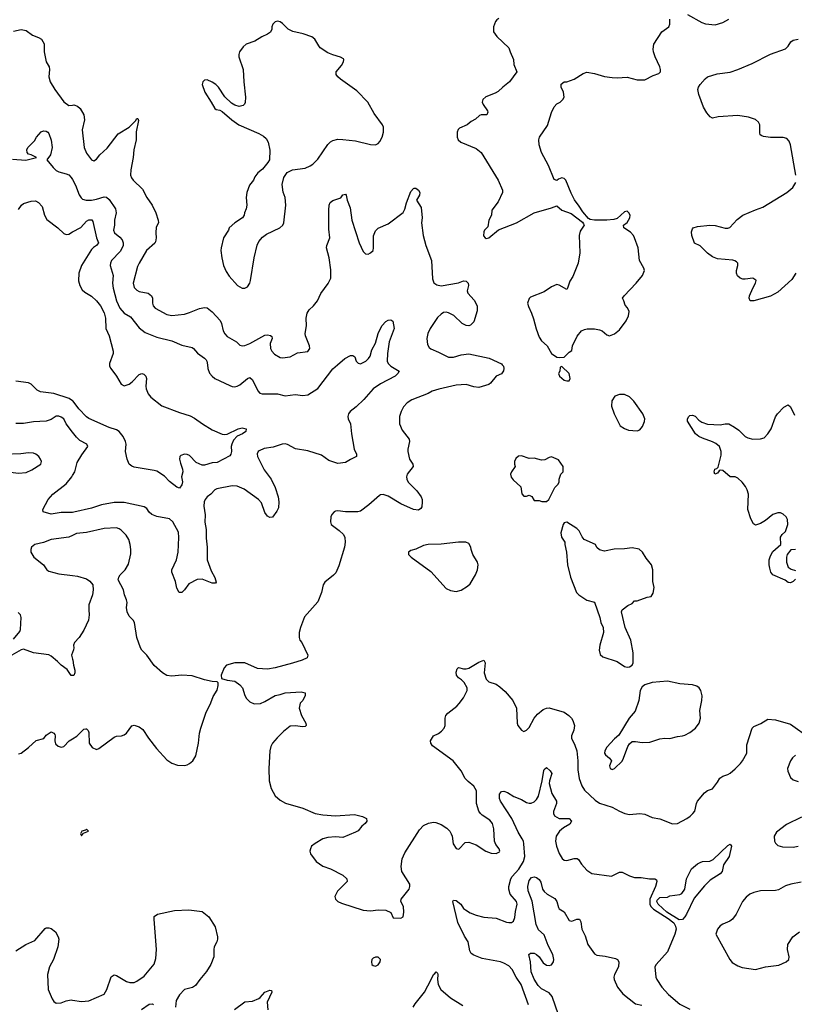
# Model space of a CAD drawing. Header units: inches. Extents: x 2001573 to 2220545, y 644482 to 846830.
# Tile 656 of 656: x 2159579 to 2165740, y 754913 to 762746. Entities that reach past the tile are written whole.
import ezdxf

# ---------------------------------------------------------------- set-up
doc = ezdxf.new("R2010")
doc.units = ezdxf.units.IN
doc.header["$MEASUREMENT"] = 0
for name, color, linetype in [('C1755', 7, 'Continuous'), ('C1756', 7, 'Continuous'), ('C1765', 7, 'Continuous'), ('C1766', 7, 'Continuous')]:
    doc.layers.add(name, color=color, linetype=linetype)

msp = doc.modelspace()

# ---------------------------------------------------------------- linework, layer by layer
at = {"layer": 'C1755', "color": 5}
for points, elevation in [([(2160000, 759712.9), (2159972, 759732), (2159850, 759772.1), (2159744.3, 759784.3), (2159719.2, 759799.2), (2159670, 759847.2), (2159650, 759856.5), (2159550, 759870.8)], 320), ([(2160000, 759463.7), (2159949.6, 759530), (2159930, 759569.4), (2159910, 759582.4), (2159890, 759591.3), (2159870, 759591.8), (2159830, 759565.6), (2159790, 759551.5), (2159690, 759546.6), (2159610, 759533.7), (2159550, 759534.3)], 340), ([(2160000, 758826.6), (2159910, 758825.3), (2159830, 758812.4), (2159766.6, 758830), (2159762.9, 758850), (2159806.3, 758930), (2159843.5, 758970), (2159947.7, 759052.3), (2159995, 759110), (2160000, 759119)], 340), ([(2160000, 758642.8), (2159970, 758628.3), (2159830, 758611.2), (2159770, 758587.8), (2159698.8, 758570), (2159674, 758550), (2159667.3, 758530), (2159668, 758510), (2159692.7, 758470), (2159767.9, 758407.9), (2159795.8, 758370), (2159810, 758358), (2159890, 758337.4), (2160000, 758323)], 360), ([(2159530, 757818.8), (2159580.2, 757879.8), (2159586, 757894), (2159591.8, 757990), (2159586, 758010), (2159568, 758030)], 360), ([(2160000, 757529.3), (2159989.6, 757529.6), (2159956.2, 757576.2), (2159909.2, 757610), (2159880.7, 757640.7), (2159830, 757682.7), (2159810, 757692), (2159689.6, 757709.6), (2159610, 757737.2), (2159590, 757734), (2159518, 757690)], 360), ([(2160000, 757712.7), (2159990.8, 757690), (2160000, 757659.3)], 360), ([(2159570, 756904.9), (2159590, 756910.7), (2159650, 756954.9), (2159710, 757010.4), (2159771.7, 757028.3), (2159790, 757054.8), (2159830, 757081), (2159852, 757070), (2159859.8, 757059.8), (2159862.8, 757050), (2159859.1, 757010), (2159865.1, 756985.1), (2159885.5, 756965.5), (2159910, 756959.1), (2159930, 756964), (2159971.7, 757008.3), (2160000, 757025.9)], 360), ([(2159550, 755338.7), (2159629.4, 755390), (2159699.8, 755420.2), (2159783.2, 755516.8), (2159790, 755521), (2159810, 755521), (2159830, 755516), (2159864.7, 755490), (2159886, 755450), (2159890.6, 755430), (2159882, 755370), (2159848, 755270), (2159817.1, 755210), (2159801.6, 755150), (2159806.7, 755030), (2159836.7, 754956.7), (2159850, 754936), (2159870, 754921), (2159910, 754924.9), (2159950, 754940.7), (2159990, 754947.3), (2160000, 754945.9)], 340)]:
    msp.add_lwpolyline(points, dxfattribs=dict(at, elevation=elevation))
at = {"layer": 'C1755', "color": 5, "elevation": 360}
msp.add_lwpolyline([(2159650, 759299.7), (2159588.2, 759291.8), (2159454.4, 759285.6), (2159410.3, 759269.7), (2159384.9, 759250), (2159376.3, 759230), (2159382, 759210), (2159400.7, 759190), (2159457.7, 759157.7), (2159505.8, 759145.8), (2159570, 759139), (2159630, 759143.6), (2159676.4, 759163.6), (2159747, 759210), (2159753.3, 759230), (2159745.6, 759250), (2159730.8, 759270.8), (2159708.6, 759288.6), (2159690, 759296)], close=True, dxfattribs=at)
at = {"layer": 'C1756', "color": 5}
for points, elevation in [([(2159530, 762654), (2159590, 762667.3), (2159630, 762659.3), (2159681.2, 762621.2), (2159730, 762604.9), (2159754, 762590), (2159773.1, 762553.1), (2159772.9, 762490), (2159790.3, 762410.3), (2159812.7, 762370), (2159815.8, 762350), (2159811.8, 762290), (2159822.6, 762250), (2159858, 762190), (2159930, 762092.4), (2159970, 762062), (2160000, 762066.5)], 360), ([(2159523.1, 761636.9), (2159627.6, 761627.6), (2159714, 761650), (2159671.1, 761671.1), (2159650, 761675.1), (2159639.1, 761690), (2159636.4, 761710), (2159643.9, 761730), (2159697.3, 761782.7), (2159712.6, 761810), (2159750, 761853.7), (2159770, 761862.4), (2159790, 761859.3), (2159802, 761850), (2159810, 761840.7), (2159830, 761786.8), (2159836.5, 761730), (2159825.7, 761670), (2159794.8, 761630), (2159845, 761570), (2159870, 761546), (2159890, 761534.2), (2159950, 761520.2), (2159970, 761510.2), (2159990, 761491.5), (2160000, 761473.2)], 340), ([(2159570, 761236), (2159592.7, 761270), (2159610, 761283), (2159670, 761303.1), (2159704.4, 761304.4), (2159730.3, 761290.3), (2159758.7, 761258.7), (2159775.6, 761190), (2159796.4, 761156.4), (2159882.4, 761090), (2159930, 761046), (2159950, 761037.1), (2159970, 761040.4), (2160000, 761056.8)], 320)]:
    msp.add_lwpolyline(points, dxfattribs=dict(at, elevation=elevation))
at = {"layer": 'C1765', "color": 5}
for points, elevation in [([(2162520.3, 760000), (2162530, 759990.3), (2162597.3, 759950), (2162587.7, 759930), (2162564.9, 759910), (2162450, 759849.7), (2162390.2, 759809.8), (2162315.8, 759724.2), (2162254.8, 759665.2), (2162208.9, 759630), (2162194.3, 759610), (2162189.1, 759590), (2162191.7, 759571.7), (2162210.3, 759530), (2162217, 759450), (2162240.5, 759330), (2162258, 759290), (2162258.8, 759270), (2162210, 759248.2), (2162170, 759224), (2162110, 759215.3), (2162038.8, 759238.8), (2161980.4, 759280.4), (2161870, 759314.8), (2161773.1, 759333.1), (2161710, 759365.1), (2161690, 759370.8), (2161666.8, 759370), (2161593.9, 759346.1), (2161524.4, 759335.6), (2161483.1, 759316.9), (2161475.3, 759310), (2161468.4, 759291.6), (2161470.2, 759270), (2161523.8, 759163.8), (2161579.1, 759090), (2161610, 759024), (2161633.8, 758950), (2161639, 758910), (2161636.5, 758863.5), (2161624.9, 758835.1), (2161590, 758789.5), (2161570, 758785.6), (2161550, 758796), (2161530, 758826), (2161502.9, 758902.9), (2161479.6, 758930), (2161363.6, 759010), (2161310, 759035.6), (2161270, 759037.2), (2161146.5, 759013.5), (2161130, 759004.5), (2161100.4, 758970), (2161070.8, 758949.2), (2161053.8, 758930), (2161046.2, 758910), (2161043.3, 758876.7), (2161054.2, 758805.8), (2161052, 758748), (2161062, 758690), (2161061.4, 758621.4), (2161070.3, 758550.3), (2161071.6, 758450), (2161101, 758361), (2161130.5, 758309.5), (2161142.8, 758270), (2161136.7, 758263.3), (2161110, 758262.9), (2161030, 758295.1), (2160990, 758293), (2160923.4, 758256.6), (2160890, 758209.5), (2160870, 758189.5), (2160847.7, 758187.7), (2160830, 758224), (2160817.6, 758277.6), (2160789.7, 758350), (2160789.7, 758370), (2160826, 758450), (2160839.1, 758510), (2160846.1, 758626.1), (2160841.1, 758670), (2160796.4, 758750), (2160770, 758775.8), (2160670, 758794.3), (2160630, 758809.7), (2160610, 758827.3), (2160590, 758856.2), (2160570, 758869.7), (2160410, 758905.8), (2160330, 758903.8), (2160230, 758885.8), (2160150, 758860.3), (2160010, 758826.8), (2160000, 758826.6)], 340), ([(2160293.4, 760000), (2160293.7, 759990), (2160303.1, 759970), (2160350.4, 759910), (2160385.7, 759845.7), (2160410, 759833.4), (2160450, 759846.7), (2160474.9, 759865.1), (2160530, 759923), (2160550, 759930.6), (2160565.8, 759925.8), (2160582, 759910), (2160588.2, 759890), (2160581.7, 759830), (2160584.6, 759810), (2160600.3, 759770), (2160622.2, 759742.2), (2160710, 759672.6), (2160850, 759620.7), (2160935.2, 759595.2), (2160970, 759576.9), (2161034.4, 759530), (2161110, 759484), (2161190, 759448.8), (2161210, 759444.9), (2161230, 759448.4), (2161316, 759490), (2161350, 759498), (2161381, 759490), (2161377.1, 759470), (2161352.2, 759450), (2161308.2, 759431.8), (2161279.8, 759400.2), (2161266.7, 759370), (2161262.3, 759350), (2161262.6, 759310), (2161258.7, 759290), (2161250, 759275.1), (2161150, 759223.5), (2161110, 759220.8), (2161050, 759203.1), (2161030, 759202.7), (2160983.4, 759223.4), (2160930, 759278.9), (2160910, 759287), (2160890, 759288.7), (2160860.7, 759279.3), (2160852.4, 759270), (2160850.3, 759250), (2160857.1, 759217.1), (2160875.3, 759170), (2160875.8, 759150), (2160867, 759110), (2160873.4, 759070), (2160870, 759045.2), (2160850, 759019.3), (2160830, 759025.6), (2160770, 759072), (2160730, 759113.7), (2160670, 759153.3), (2160650, 759160.4), (2160490, 759186), (2160470, 759194), (2160450, 759209.5), (2160434, 759250), (2160419.7, 759310), (2160425.3, 759370), (2160422, 759390), (2160402.2, 759430), (2160370, 759470.7), (2160350, 759483.4), (2160290, 759502.2), (2160130, 759571.8), (2160110, 759586.8), (2160050, 759649), (2160004.2, 759710), (2160000, 759712.9)], 320), ([(2161072.8, 760000), (2161076.9, 759970), (2161090, 759934), (2161109.1, 759909.1), (2161130, 759892.4), (2161250, 759834.4), (2161270, 759826.4), (2161290, 759826), (2161310, 759830.4), (2161330, 759841.3), (2161390, 759890.4), (2161410, 759900.5), (2161430, 759881.6), (2161474.3, 759794.3), (2161490, 759775.8), (2161509, 759769), (2161630, 759768.9), (2161690, 759754), (2161770, 759764.4), (2161830, 759754.9), (2161870, 759760.3), (2161950, 759812.7), (2162070, 759968), (2162107.2, 760000)], 340), ([(2163417.1, 760000), (2163426, 759990), (2163430.3, 759970), (2163428.1, 759951.9), (2163412.1, 759927.9), (2163370, 759909.4), (2163324.7, 759855.3), (2163310, 759844.5), (2163230, 759820.5), (2163190, 759826.3), (2163130, 759843.5), (2163050, 759837.8), (2162913.4, 759806.6), (2162858.8, 759790), (2162827.5, 759772.5), (2162698.2, 759721.8), (2162661.4, 759698.6), (2162632.9, 759667.1), (2162611.9, 759628.1), (2162599.1, 759590), (2162599, 759530), (2162620.9, 759480.9), (2162678, 759410), (2162679.3, 759390), (2162664.9, 759330), (2162664.9, 759310), (2162678.9, 759250), (2162705.3, 759210), (2162708.5, 759190), (2162660.3, 759130), (2162655.8, 759110), (2162657.6, 759090), (2162670, 759067.7), (2162737.4, 758997.4), (2162772.7, 758950), (2162780.4, 758930), (2162781.3, 758910), (2162777.1, 758870), (2162770, 758857.2), (2162750, 758843.6), (2162710, 758848.4), (2162610, 758893.7), (2162510, 758954), (2162470, 758969.5), (2162450, 758966.6), (2162439.9, 758960.1), (2162354.8, 758885.2), (2162290, 758836.2), (2162268.5, 758831.5), (2162171.7, 758831.7), (2162110, 758838), (2162090, 758836), (2162081, 758830), (2162061, 758810), (2162054.8, 758790), (2162051, 758750), (2162056, 758730), (2162121.4, 758681.4), (2162153.4, 758650), (2162165.8, 758625.8), (2162168.4, 758590), (2162163.7, 758550), (2162117.8, 758402.2), (2162093.8, 758346.2), (2162074.4, 758325.6), (2162004.9, 758270), (2161993, 758250), (2161980.5, 758190), (2161950, 758114), (2161845.1, 757994.9), (2161812.7, 757910), (2161802.4, 757870), (2161801.6, 757830), (2161808.6, 757808.6), (2161824, 757790), (2161871, 757690), (2161864.7, 757670), (2161824.7, 757650), (2161750, 757625.6), (2161610, 757589.2), (2161550, 757579.3), (2161470, 757585.2), (2161370, 757628.7), (2161290, 757629), (2161224.7, 757610), (2161206.8, 757590), (2161181, 757530), (2161184.7, 757504.7), (2161230, 757491), (2161290, 757482.8), (2161330, 757454.8), (2161350.4, 757430.4), (2161370.5, 757370), (2161384.4, 757344.4), (2161410, 757319.1), (2161444.1, 757304.1), (2161493.4, 757306.6), (2161530, 757320.5), (2161610, 757370.5), (2161650, 757377.1), (2161690, 757390.4), (2161817.5, 757397.5), (2161850.5, 757390.5), (2161850.6, 757370), (2161830.6, 757330), (2161810.5, 757309.5), (2161802, 757270), (2161820.5, 757210), (2161855.5, 757150), (2161858.8, 757130), (2161850, 757123.7), (2161830, 757121.6), (2161770, 757129.5), (2161730, 757125.2), (2161676.1, 757083.9), (2161626.1, 757033.9), (2161590.4, 756990), (2161576.7, 756963.3), (2161568.5, 756930), (2161560.3, 756790), (2161563.7, 756690), (2161580.4, 756630), (2161611.7, 756571.7), (2161650, 756538), (2161692.1, 756512.1), (2161830, 756473.4), (2161930, 756431), (2161990, 756419.1), (2162090, 756413.4), (2162242, 756422), (2162305.8, 756405.8), (2162338, 756390), (2162341, 756370), (2162326.8, 756350), (2162301, 756330), (2162270, 756294), (2162250, 756281.2), (2162150, 756239), (2162090, 756245.2), (2162030, 756239.3), (2161990, 756229.3), (2161930, 756193.2), (2161901, 756170), (2161890.8, 756150), (2161886, 756130), (2161891, 756110), (2161936, 756050), (2161990, 756010.8), (2162050.5, 755990.5), (2162150, 755941), (2162181, 755910), (2162184.7, 755890), (2162105.8, 755814.2), (2162084.7, 755770), (2162091.3, 755750), (2162110.6, 755730.6), (2162137.5, 755717.5), (2162310, 755663), (2162370, 755656.3), (2162430, 755664), (2162490, 755661), (2162530, 755642), (2162550, 755602), (2162610, 755598), (2162628, 755610), (2162634, 755646), (2162631.5, 755690), (2162609.2, 755730), (2162614, 755750), (2162675.6, 755830), (2162682.9, 755850), (2162682.9, 755870), (2162618, 755970), (2162612.6, 756010), (2162620.4, 756070), (2162642.2, 756117.8), (2162758, 756302), (2162790, 756335.3), (2162830, 756353.7), (2162870, 756361.3), (2162890, 756359.5), (2162930, 756344.4), (2162975.3, 756315.3), (2162999.1, 756290), (2163010.7, 756270), (2163018.8, 756250), (2163027.3, 756190), (2163050, 756151.3), (2163072.1, 756147.9), (2163120.9, 756199.1), (2163150, 756202), (2163210, 756180.5), (2163287.3, 756130), (2163330, 756115.3), (2163370, 756112.7), (2163395.4, 756124.6), (2163398.4, 756130), (2163391.3, 756150), (2163365.3, 756185.3), (2163354.7, 756210), (2163350.7, 756310), (2163340.3, 756350), (2163318.8, 756378.8), (2163257.6, 756417.6), (2163242.9, 756430), (2163229.6, 756450), (2163213.6, 756510), (2163211.6, 756610), (2163190, 756649), (2163145.4, 756685.4), (2163122.7, 756710), (2163089.3, 756770), (2163027.8, 756850), (2162862, 756970), (2162847.8, 756990), (2162846, 757010), (2162869.4, 757050), (2162910, 757066.4), (2162934.5, 757085.5), (2162954.7, 757110), (2162963.5, 757130), (2162962.4, 757190), (2162969.6, 757210), (2162985.1, 757230), (2163055.7, 757284.3), (2163074.9, 757305.1), (2163107.6, 757350), (2163138, 757410), (2163136.9, 757430), (2163113, 757473), (2163094, 757494), (2163069, 757510), (2163053.2, 757530), (2163050, 757554), (2163059.3, 757580.7), (2163070, 757591.3), (2163110, 757580.7), (2163130, 757580.7), (2163150, 757587.7), (2163230, 757634), (2163270.5, 757650.5), (2163280.7, 757630), (2163274.4, 757550), (2163290, 757498.8), (2163310, 757479.3), (2163370, 757458.4), (2163398.2, 757438.2), (2163440.6, 757400.6), (2163502.4, 757330), (2163530.3, 757270), (2163536.3, 757150), (2163542, 757130), (2163570, 757094.8), (2163590, 757084), (2163610, 757094), (2163630, 757116.3), (2163671.3, 757190), (2163698.2, 757221.8), (2163741.8, 757258.2), (2163770, 757268.8), (2163790.3, 757270.3), (2163910, 757235.8), (2163947.7, 757210), (2163968, 757190), (2163979.3, 757170), (2163990.4, 757130), (2163986.6, 757093.4), (2163968, 757050), (2163968.2, 757030), (2163994.9, 756974.9), (2164009.3, 756930), (2164018, 756850), (2164019.3, 756779.3), (2164029.1, 756710), (2164049.2, 756650), (2164070, 756616.4), (2164155.9, 756535.9), (2164190, 756513.7), (2164290, 756481.1), (2164350, 756448.5), (2164391.7, 756431.7), (2164430, 756423.1), (2164510, 756430.3), (2164550, 756426), (2164610, 756400.3), (2164670, 756387.9), (2164770, 756348.9), (2164810, 756350.3), (2164884.5, 756390), (2164911.8, 756410), (2164934, 756430), (2164947.3, 756450), (2164960.7, 756510), (2164969.5, 756530), (2165024.4, 756595.6), (2165050, 756614.8), (2165090, 756626), (2165130, 756678.8), (2165147.9, 756712.1), (2165170, 756728), (2165210, 756740.5), (2165230, 756753), (2165270, 756786), (2165310.7, 756829.3), (2165328, 756850), (2165361.2, 756910), (2165363.3, 756976.7), (2165405.2, 757110), (2165417.5, 757122.5), (2165474.2, 757145.8), (2165530, 757181), (2165590, 757176), (2165710, 757140.7), (2165866.8, 757030)], 360), ([(2165750, 758296), (2165730, 758276), (2165710, 758266), (2165690, 758269.2), (2165667.6, 758287.6), (2165569.7, 758329.7), (2165554, 758350), (2165543.8, 758383.8), (2165538.7, 758410), (2165540.5, 758450), (2165550, 758481), (2165570, 758514.8), (2165633.2, 758570), (2165629, 758630), (2165642, 758650), (2165670, 758674.8), (2165687.3, 758730), (2165684.5, 758770), (2165675.1, 758790), (2165651.3, 758811.3), (2165630, 758822), (2165610, 758822.9), (2165570, 758809.5), (2165510, 758761.2), (2165470, 758737.2), (2165430, 758724), (2165415.5, 758735.5), (2165394.8, 758774.8), (2165369.6, 758849.6), (2165374.7, 758970), (2165366.1, 759006.1), (2165352.1, 759032.1), (2165325.7, 759065.7), (2165290, 759098.7), (2165270, 759109.6), (2165228.7, 759110), (2165170, 759158.4), (2165150, 759162), (2165142, 759158), (2165130, 759138), (2165108.7, 759130), (2165102, 759150), (2165108.7, 759170), (2165124.7, 759175.3), (2165134, 759186), (2165158.4, 759281.6), (2165158, 759310), (2165144.2, 759350), (2165114.6, 759374.6), (2165090, 759388), (2165010, 759416.9), (2164981.2, 759430), (2164953.2, 759450), (2164889.3, 759550.7), (2164889.3, 759570.7), (2164902, 759590), (2164910, 759596), (2164930, 759598.8), (2164950, 759590.6), (2164980.3, 759560.3), (2165003.9, 759543.9), (2165050, 759528.4), (2165150, 759523.1), (2165190, 759530.3), (2165218, 759530), (2165264.8, 759504.8), (2165299.3, 759479.3), (2165350, 759430.5), (2165370, 759419.5), (2165410, 759409), (2165470, 759410.4), (2165499.4, 759420.6), (2165530, 759450.4), (2165556.4, 759490), (2165590, 759586.8), (2165605.1, 759610), (2165657.5, 759662.5), (2165690, 759682), (2165710, 759664.7), (2165740.9, 759600.9)], 360), ([(2160000, 759119), (2160017.2, 759150), (2160037.7, 759222.3), (2160074.7, 759285.3), (2160121.2, 759350), (2160112.7, 759370), (2160058.6, 759398.6), (2160030, 759424.2), (2160000, 759463.7)], 340), ([(2160000, 757025.9), (2160033.4, 757046.6), (2160090, 757102.8), (2160104.7, 757104.7), (2160110, 757104.7), (2160124.7, 757090), (2160130, 757074), (2160130.7, 756990), (2160155.5, 756955.5), (2160190, 756940.7), (2160210, 756947.7), (2160330, 757038), (2160350, 757044.9), (2160390, 757047.7), (2160410, 757056.3), (2160430, 757070.7), (2160470, 757127.3), (2160490, 757132.4), (2160530, 757120.7), (2160559.5, 757099.5), (2160603.8, 757030), (2160666.8, 756946.8), (2160750, 756858), (2160790, 756830.6), (2160834.6, 756814.6), (2160890, 756812.7), (2160910, 756817.1), (2160930, 756828), (2160956.2, 756850), (2160979.1, 756890), (2161002.2, 756990), (2161009.8, 757070.2), (2161019.7, 757110), (2161058.7, 757230), (2161099.6, 757310), (2161118, 757362), (2161150, 757412), (2161159, 757450), (2161158, 757470), (2161150, 757478), (2161110, 757480.9), (2161050, 757494.5), (2160950, 757525.6), (2160870, 757531.6), (2160790, 757522.4), (2160750, 757527.8), (2160716, 757550), (2160650, 757609.5), (2160591.6, 757690), (2160551.6, 757730), (2160539.5, 757750), (2160511, 757831), (2160492.8, 757950), (2160480.7, 757970), (2160450, 758001.2), (2160434.5, 758034.5), (2160427.8, 758070), (2160433.3, 758110), (2160429.6, 758130), (2160412, 758170), (2160404.5, 758210), (2160362, 758290), (2160366.6, 758310), (2160379.5, 758330), (2160417.6, 758370), (2160444.4, 758415.6), (2160462.8, 758497.2), (2160464.4, 758530), (2160459.1, 758570), (2160446.9, 758610), (2160425, 758645), (2160385.5, 758685.5), (2160370, 758696.3), (2160350, 758702.6), (2160250, 758697.8), (2160110, 758665.4), (2160030, 758657.4), (2160000, 758642.8)], 360), ([(2165750, 758531.2), (2165710.9, 758529.1), (2165682, 758490), (2165678, 758470), (2165678, 758430), (2165691.3, 758390), (2165714, 758374), (2165750, 758362.8)], 360), ([(2160000, 758323), (2160038, 758318), (2160110, 758298.8), (2160138.5, 758278.5), (2160161, 758250), (2160164, 758210), (2160157.3, 758170), (2160130.4, 758089.6), (2160128.2, 758050), (2160132.2, 758010), (2160126, 757970), (2160090.3, 757889.7), (2160053.4, 757830), (2160016, 757790), (2160007.3, 757770), (2160010.8, 757750), (2160007.9, 757732.1), (2160000, 757712.7)], 360), ([(2160000, 757659.3), (2160002.8, 757650), (2160006.8, 757610), (2160017.3, 757570), (2160018.8, 757550), (2160010, 757529), (2160000, 757529.3)], 360), ([(2165750, 756896.2), (2165726.4, 756873.6), (2165710.4, 756850), (2165686.4, 756790), (2165687.7, 756767.7), (2165710, 756717.3), (2165730, 756698), (2165770, 756686.4)], 360), ([(2163626.8, 754910), (2163567.8, 755070), (2163528.1, 755130), (2163495.6, 755190), (2163470, 755219.7), (2163430, 755241), (2163404, 755250), (2163258.4, 755278.4), (2163190, 755304.2), (2163170, 755318), (2163158.9, 755338.9), (2163146, 755410), (2163116.3, 755456.3), (2163063.9, 755563.9), (2163024.7, 755730), (2163030, 755740.7), (2163050, 755739.5), (2163086.7, 755710), (2163110, 755675.8), (2163123.6, 755663.6), (2163160.9, 755640.9), (2163210, 755622.6), (2163270, 755607.2), (2163370, 755598.7), (2163450, 755566.7), (2163470, 755563.1), (2163490, 755564.4), (2163505.8, 755574.2), (2163516.9, 755603.1), (2163522, 755650), (2163536.9, 755710), (2163529.7, 755730), (2163480.9, 755790), (2163469.4, 755830), (2163469.4, 755850), (2163486.3, 755910), (2163496.8, 755930), (2163550, 755987.3), (2163587.1, 756050), (2163596.1, 756090), (2163588.7, 756190), (2163585.6, 756210), (2163576.2, 756230), (2163543.6, 756283.6), (2163494.5, 756390), (2163404, 756530), (2163395.6, 756550), (2163395.6, 756584.4), (2163410, 756606.8), (2163430, 756609.5), (2163458.8, 756598.8), (2163510, 756565.5), (2163570, 756541.3), (2163610, 756519.3), (2163630, 756512.3), (2163646.6, 756513.4), (2163670, 756524), (2163690, 756541.7), (2163705.8, 756570), (2163735.5, 756690), (2163747.3, 756772.7), (2163750, 756782), (2163770, 756796.4), (2163798.7, 756770), (2163810.4, 756750), (2163792.3, 756690), (2163791.5, 756670), (2163812.5, 756590), (2163849.1, 756530), (2163848.3, 756510), (2163825.7, 756445.7), (2163824, 756430), (2163831.3, 756411.3), (2163870.2, 756390.2), (2163950, 756391), (2163966.9, 756370), (2163954.6, 756345.4), (2163904.1, 756315.9), (2163871.2, 756290), (2163844.7, 756250), (2163841.8, 756210), (2163848.2, 756170), (2163870, 756113), (2163893.5, 756073.5), (2163910, 756060.3), (2163930, 756057.4), (2163990, 756072), (2164012.3, 756072.3), (2164024.1, 756064.1), (2164047.2, 756027.2), (2164090, 755980.7), (2164130, 755953.4), (2164286.8, 755933.2), (2164350, 755964), (2164370, 755964), (2164430, 755934), (2164470, 755922), (2164521.4, 755921.4), (2164589.3, 755910.7), (2164630, 755910.7), (2164642.8, 755902.8), (2164647.3, 755890), (2164636.5, 755850), (2164591.6, 755750), (2164589.6, 755709.6), (2164599.7, 755690), (2164619.1, 755670), (2164735.9, 755595.9), (2164780.3, 755560.3), (2164795.5, 755535.5), (2164799.1, 755510), (2164788.3, 755471.7), (2164730.4, 755330), (2164640.4, 755230), (2164630.4, 755210), (2164639.5, 755130), (2164646, 755110), (2164684.9, 755050), (2164738.2, 754990), (2164830, 754915), (2164910, 754875.5)], 340), ([(2165797.3, 756402.7), (2165677.5, 756342.5), (2165597.6, 756282.4), (2165580.4, 756250), (2165582.4, 756210), (2165590, 756194.8), (2165610, 756177.1), (2165645.1, 756165.1), (2165730, 756163.6), (2165770, 756170.3)], 360), ([(2163863.2, 754830), (2163814.8, 754974.8), (2163790, 755003.8), (2163730, 755036.8), (2163702.6, 755062.6), (2163670, 755112.6), (2163647.3, 755170), (2163640.9, 755250), (2163629.5, 755310), (2163641.2, 755318.8), (2163670, 755319.5), (2163690.2, 755310.2), (2163710.2, 755290.2), (2163743.4, 755243.4), (2163770, 755223.1), (2163790, 755220.4), (2163810, 755228), (2163825.6, 755250), (2163828.3, 755270), (2163819.3, 755310), (2163782.1, 755382.1), (2163750, 755466.6), (2163705.9, 755505.9), (2163687, 755547), (2163653.9, 755733.9), (2163623.4, 755816.6), (2163620.7, 755850), (2163630, 755898.8), (2163650, 755921), (2163670, 755926), (2163690, 755921), (2163710, 755904.9), (2163724.6, 755884.6), (2163737.5, 755830), (2163750.2, 755810), (2163774.2, 755790), (2163835.9, 755755.9), (2163851.6, 755730), (2163863.1, 755683.1), (2163870, 755672.2), (2163908.2, 755648.2), (2163950, 755580.7), (2163970, 755574.4), (2164010, 755590.3), (2164031.4, 755591.4), (2164042.4, 755570), (2164051.1, 755510), (2164077.1, 755457.1), (2164098.2, 755390), (2164150, 755314.9), (2164170, 755303.7), (2164235.7, 755295.7), (2164317.8, 755277.8), (2164334.9, 755270), (2164344.9, 755250), (2164342.4, 755210), (2164310.4, 755150), (2164305.3, 755130), (2164307.2, 755110), (2164334.4, 755050), (2164377, 754997), (2164477.8, 754917.8), (2164526.3, 754906.3)], 320), ([(2165794.3, 755885.7), (2165711.3, 755870), (2165670, 755856.3), (2165615.3, 755824.7), (2165590, 755818.3), (2165470, 755814.7), (2165417.3, 755802.7), (2165384.9, 755790), (2165355.6, 755764.4), (2165327.4, 755730), (2165277.6, 755630), (2165248.8, 755591.2), (2165226.9, 755573.1), (2165170, 755551.8), (2165150, 755538), (2165128, 755510), (2165116.3, 755470), (2165226.8, 755270), (2165246.6, 755246.6), (2165290, 755219.1), (2165325.5, 755205.5), (2165430, 755188.8), (2165510, 755211.7), (2165615.6, 755224.4), (2165675.3, 755250), (2165695.3, 755270), (2165699, 755290), (2165686.6, 755350), (2165689.4, 755390), (2165729.2, 755450), (2165782, 755490)], 360), ([(2160000, 754945.9), (2160070, 754935.5), (2160130, 754941.6), (2160250, 754993.4), (2160271.6, 755030), (2160307.6, 755132.4), (2160330, 755146.8), (2160350, 755142.8), (2160430, 755093.4), (2160454.8, 755085.2), (2160490, 755087.7), (2160510, 755096.3), (2160570, 755137.1), (2160648.9, 755231.1), (2160663, 755277), (2160668.2, 755350), (2160647.6, 755590), (2160649.4, 755610.6), (2160675.1, 755630), (2160810, 755660.1), (2160923.9, 755663.9), (2161030, 755650.2), (2161083.7, 755610), (2161134, 755530), (2161153, 755450), (2161153, 755430), (2161147.7, 755410), (2161126, 755370), (2161122.4, 755350), (2161123.7, 755290), (2161100.3, 755230), (2161065.7, 755174.3), (2161012, 755110), (2160978.5, 755061.5), (2160954, 755046), (2160890, 755029.8), (2160850, 754988.7), (2160824.3, 754944.3), (2160819.5, 754890)], 340), ([(2162707.3, 754890), (2162723.3, 754916.7), (2162798.4, 755010), (2162852.7, 755110), (2162869.7, 755150.3), (2162882, 755158), (2162891.1, 755171.1), (2162902, 755162), (2162904.7, 755150), (2162902, 755110), (2162908.4, 755070), (2162928.5, 755030), (2163004.9, 754964.9), (2163102.5, 754902.5)], 340), ([(2161288.6, 754871.4), (2161370, 754933), (2161430, 754939.1), (2161480.2, 754959.8), (2161492.5, 754967.5), (2161529.7, 755010.3), (2161570, 755026.8), (2161582, 755022), (2161584, 755010), (2161546.8, 754930), (2161553, 754870)], 340), ([(2160548.4, 754871.6), (2160610, 754913.4), (2160636.4, 754916.4), (2160642.8, 754910)], 320)]:
    msp.add_lwpolyline(points, dxfattribs=dict(at, elevation=elevation))
for points, elevation in [([(2163890, 759986), (2163878, 759982), (2163874, 759950), (2163864.7, 759930), (2163872, 759910), (2163910, 759878), (2163930, 759872), (2163950, 759874), (2163958, 759890), (2163948, 759930)], 380), ([(2164390, 759763.7), (2164350, 759763.7), (2164311.3, 759750), (2164287.5, 759712.5), (2164286.8, 759670), (2164306.8, 759610), (2164355.9, 759515.9), (2164390, 759493.4), (2164421.1, 759481.1), (2164490, 759476.3), (2164510, 759482.8), (2164532.3, 759510), (2164549.4, 759550), (2164551.8, 759570), (2164535.1, 759610), (2164463.7, 759710), (2164430, 759746)], 380), ([(2163570, 759277), (2163547.1, 759272.9), (2163525.8, 759254.2), (2163515.5, 759230), (2163513.4, 759210), (2163518.8, 759190), (2163490, 759148.7), (2163483.8, 759130), (2163487.2, 759107.2), (2163505.1, 759085.1), (2163564.7, 759030), (2163572.7, 758972.7), (2163590, 758954), (2163610, 758954), (2163630, 758962), (2163652, 758952), (2163670, 758922), (2163710, 758922), (2163732.7, 758912.7), (2163770, 758912), (2163788, 758930), (2163836.5, 759023.5), (2163862, 759050), (2163868.7, 759070), (2163868.7, 759090), (2163882, 759130), (2163902, 759150), (2163902, 759190), (2163864.7, 759244.7), (2163810, 759268.7), (2163790, 759264), (2163756.8, 759243.2), (2163730, 759241.2), (2163670, 759257), (2163630, 759254.5)], 380), ([(2163930, 758748.7), (2163910, 758742), (2163901, 758730), (2163882.5, 758662.5), (2163888, 758628), (2163916, 758590), (2163914, 758570), (2163928.5, 758510), (2163936.4, 758410), (2163959.5, 758310), (2164008.4, 758190), (2164024.9, 758170), (2164090, 758128), (2164150.7, 758110.7), (2164193.4, 757990), (2164202, 757950), (2164219.1, 757910), (2164222, 757870), (2164193.4, 757770), (2164187.3, 757730), (2164194.8, 757694.8), (2164217.3, 757677.3), (2164330, 757639.1), (2164390, 757601), (2164410, 757596), (2164430, 757598), (2164449.1, 757610.9), (2164459, 757630), (2164459.3, 757710), (2164439.3, 757810), (2164394, 757910), (2164364.7, 758035.3), (2164370, 758051.3), (2164414.6, 758085.4), (2164450, 758102), (2164470, 758122), (2164490, 758122), (2164570, 758152), (2164602, 758158), (2164616.4, 758183.6), (2164624, 758230), (2164615.5, 758275.5), (2164615.1, 758370), (2164602.7, 758410), (2164561, 758461), (2164533.2, 758510), (2164506.8, 758533.2), (2164450, 758543.7), (2164390, 758535.1), (2164307.5, 758532.5), (2164230, 758519), (2164190, 758528), (2164170, 758548), (2164158, 758570), (2164068.7, 758610), (2164051.7, 758631.7), (2164030, 758679), (2164010, 758699.3)], 380), ([(2163070, 758589.2), (2162930, 758572.7), (2162828, 758572), (2162790, 758562.7), (2162730, 758534), (2162690, 758522), (2162672, 758510), (2162672, 758490), (2162692, 758470), (2162850, 758356), (2162970, 758221), (2163004.9, 758204.9), (2163050, 758196.4), (2163090, 758208.2), (2163141.7, 758238.3), (2163161.3, 758258.7), (2163203.7, 758330), (2163220.9, 758370), (2163226, 758410), (2163221.2, 758430), (2163184, 758490), (2163168.7, 758530), (2163168, 758550), (2163150, 758578), (2163128.4, 758588.4)], 380), ([(2164730, 757482.7), (2164610, 757474), (2164550, 757453.2), (2164530, 757439), (2164514, 757410), (2164504.4, 757330), (2164475.1, 757244.9), (2164427.7, 757190), (2164345.1, 757054.9), (2164310, 757023.6), (2164250, 756958), (2164231.6, 756930), (2164230.3, 756910), (2164236.9, 756896.9), (2164270.7, 756870), (2164284.9, 756850), (2164270.8, 756810), (2164274.8, 756790), (2164290, 756780.5), (2164310, 756788), (2164370, 756847.3), (2164382.4, 756870), (2164415.9, 756964.1), (2164430, 756986), (2164450, 757002.8), (2164475.5, 757004.5), (2164530, 756996.3), (2164590, 756997.3), (2164670, 757024), (2164710, 757030.8), (2164750, 757027.3), (2164810, 757044), (2164850, 757047.7), (2164870, 757053.4), (2164910, 757076.3), (2164952.7, 757110), (2164982, 757150), (2164993.6, 757190), (2164989.7, 757250), (2165005.1, 757330), (2165007.2, 757367.2), (2164997, 757410), (2164982.7, 757430), (2164963.5, 757443.5), (2164930, 757454.7), (2164830, 757461.3)], 380), ([(2160110, 756306), (2160102, 756298), (2160074, 756290), (2160062, 756270), (2160070, 756254), (2160086, 756274), (2160126, 756290)], 360), ([(2164825.2, 755585.2), (2164726.1, 755646.1), (2164656.2, 755710), (2164646.6, 755730), (2164650, 755741), (2164670, 755762), (2164730, 755766), (2164750, 755774.8), (2164830, 755786.8), (2164845.6, 755794.4), (2164869, 755830), (2164881.2, 755910), (2164922, 755990), (2164969.3, 756030), (2164990, 756041.3), (2165010, 756048.5), (2165067.3, 756052.7), (2165095.3, 756064.7), (2165210, 756177.3), (2165230, 756186), (2165239.1, 756170), (2165222.6, 756090), (2165177.7, 756022.3), (2165165.5, 755970), (2165150.6, 755950), (2165070, 755899.7), (2165024.7, 755855.3), (2164943.6, 755756.4), (2164881.8, 755630), (2164870, 755609.7), (2164850, 755588.7)], 340), ([(2162410, 755289.3), (2162390, 755281.2), (2162380.7, 755270), (2162377.3, 755250), (2162381, 755230), (2162390, 755221), (2162410, 755217.3), (2162430, 755227.3), (2162446.6, 755250), (2162449.2, 755270), (2162430, 755289.2)], 360)]:
    msp.add_lwpolyline(points, close=True, dxfattribs=dict(at, elevation=elevation))
at = {"layer": 'C1766', "color": 5}
for points, elevation in [([(2163390, 762756), (2163375.2, 762744.8), (2163362.8, 762730), (2163346.8, 762690), (2163346.8, 762650), (2163372.8, 762612.8), (2163470, 762522), (2163478.8, 762490), (2163507.7, 762430), (2163510.5, 762390), (2163534, 762330), (2163476, 762250), (2163421, 762210), (2163385.2, 762174.8), (2163359.9, 762160.1), (2163287.1, 762132.9), (2163262, 762110), (2163258, 762090), (2163264.7, 762070), (2163299.6, 762019.6), (2163302, 762010), (2163294, 761990), (2163250, 761988.7), (2163236.9, 761983.1), (2163205.4, 761954.6), (2163170, 761935.3), (2163138, 761910), (2163078, 761882), (2163067.5, 761872.5), (2163057.3, 761850), (2163058, 761810), (2163067.7, 761790), (2163087.3, 761770), (2163210, 761720.5), (2163250.3, 761690.3), (2163383.8, 761470), (2163419.1, 761390), (2163418, 761370), (2163384.4, 761295.6), (2163333, 761230), (2163330.5, 761189.5), (2163311, 761150), (2163302.8, 761097.2), (2163276, 761070), (2163270, 761058), (2163267.3, 761027.3), (2163282, 761010), (2163290, 761006), (2163310, 761011), (2163386.6, 761073.4), (2163530, 761130.6), (2163671.5, 761208.5), (2163810, 761247.7), (2163850, 761266), (2163890.8, 761230), (2163964, 761204), (2164054.4, 761134.4), (2164062.5, 761122.5), (2164067.3, 761110), (2164038, 761062), (2164028.2, 761030), (2164033.7, 760890), (2164021.3, 760810), (2163977.2, 760702.8), (2163954.7, 760665.3), (2163937.3, 760610), (2163930, 760599), (2163870, 760634.5), (2163850, 760639.5), (2163810, 760620.7), (2163750, 760579.6), (2163642, 760538), (2163630, 760528), (2163618.8, 760490), (2163624.5, 760464.5), (2163650, 760411.3), (2163665.5, 760365.5), (2163686.1, 760286.1), (2163710, 760219.1), (2163730, 760190.6), (2163774.8, 760150), (2163810, 760091.3), (2163850, 760062), (2163870, 760058), (2163910, 760062), (2163950, 760102), (2163970, 760114), (2163975.3, 760150), (2164012.9, 760227.1), (2164048, 760270), (2164070, 760281), (2164093.6, 760286.4), (2164150, 760286.8), (2164190, 760278.8), (2164212, 760270), (2164250, 760238), (2164270, 760231.3), (2164310, 760246), (2164350, 760278.8), (2164403.7, 760350), (2164420.9, 760390), (2164425.2, 760425.2), (2164412.5, 760452.5), (2164393.6, 760473.6), (2164384, 760510), (2164373.2, 760530), (2164386, 760550), (2164482.9, 760650), (2164532, 760710), (2164549.5, 760750), (2164543.7, 760770), (2164509.6, 760829.6), (2164498.7, 760930), (2164469.7, 761010), (2164459.7, 761030), (2164436.4, 761056.4), (2164383.7, 761090), (2164381.2, 761110), (2164410, 761133.4), (2164431.6, 761170), (2164433.6, 761190), (2164424, 761210), (2164410, 761221.2), (2164390, 761216), (2164330, 761165.1), (2164303.4, 761156.6), (2164250, 761150.9), (2164149.7, 761149.7), (2164115.6, 761155.6), (2164103.8, 761163.8), (2164057.1, 761217.1), (2164030, 761262.7), (2163992.3, 761312.3), (2163964.9, 761364.9), (2163922.4, 761470), (2163910, 761482.4), (2163890, 761486.3), (2163863.6, 761476.4), (2163850, 761465.2), (2163830, 761474.5), (2163785.3, 761585.3), (2163729.8, 761689.8), (2163710.9, 761750), (2163708.7, 761790), (2163713.7, 761810), (2163776.7, 761903.3), (2163810, 762007.7), (2163830, 762053.4), (2163850, 762077.3), (2163878, 762090), (2163898, 762110), (2163908.7, 762130), (2163905.2, 762170), (2163885.2, 762210), (2163886.6, 762233.4), (2163910, 762251), (2163930, 762251.3), (2163990, 762271.3), (2164061.7, 762318.3), (2164090, 762328), (2164150, 762318.7), (2164230, 762294.9), (2164290, 762284.6), (2164330, 762282), (2164410, 762288), (2164490, 762268), (2164550, 762268.2), (2164617.1, 762302.9), (2164661.2, 762318.8), (2164676, 762330), (2164676, 762350), (2164669.3, 762370), (2164632.3, 762450), (2164620.9, 762490), (2164618, 762510), (2164622.7, 762550), (2164685.2, 762650), (2164742, 762690), (2164748.7, 762710), (2164748.7, 762750)], 380), ([(2164890, 762786), (2165004.5, 762724.5), (2165033.4, 762713.4), (2165110, 762705.5), (2165170, 762722.4), (2165219.3, 762750)], 380), ([(2165752.6, 761510), (2165709.3, 761749.3), (2165698, 761778), (2165679.3, 761799.3), (2165650, 761809.3), (2165549.6, 761809.6), (2165495.1, 761815.1), (2165480.7, 761820.7), (2165469.5, 761829.5), (2165464.5, 761844.5), (2165466, 761910), (2165456, 761930), (2165430, 761951.6), (2165375.3, 761970), (2165290, 761984.7), (2165133.1, 761973.1), (2165090, 761962.9), (2165070, 761973.1), (2165043.8, 762003.8), (2165018.1, 762050), (2164981.1, 762150), (2164972, 762190), (2164977.1, 762210), (2164990, 762230.3), (2165030, 762274.9), (2165050, 762290.4), (2165126.1, 762313.9), (2165230, 762327.6), (2165290.6, 762349.4), (2165404, 762396), (2165550, 762472), (2165670, 762513.4), (2165690, 762534), (2165711.8, 762568.2), (2165730, 762581.7), (2165770, 762592)], 360), ([(2160000, 762066.5), (2160010, 762068), (2160038.3, 762058.3), (2160059.2, 762039.2), (2160088.4, 761990), (2160095.8, 761950), (2160077, 761870), (2160092, 761730), (2160110, 761684), (2160150, 761630.8), (2160170, 761622.8), (2160190, 761637.3), (2160216.2, 761670), (2160276.3, 761723.7), (2160363.3, 761836.7), (2160449.7, 761890.3), (2160499.1, 761940.9), (2160510, 761958.8), (2160519.8, 761959.8), (2160524.7, 761944.7), (2160506.7, 761853.3), (2160505.5, 761790), (2160486, 761710), (2160482.2, 761650), (2160462.7, 761550), (2160461.6, 761510), (2160468.6, 761488.6), (2160481.7, 761470), (2160557, 761397), (2160590, 761330.4), (2160632.4, 761270), (2160662, 761210), (2160681, 761150), (2160682, 761130), (2160664.5, 761095.5), (2160661.6, 761050), (2160665.7, 761010), (2160660.3, 760979.7), (2160653, 760967), (2160588.7, 760910), (2160530, 760809.5), (2160517.2, 760782.8), (2160481.8, 760650), (2160490, 760616.3), (2160510, 760593.4), (2160530, 760584.4), (2160600.7, 760570), (2160627, 760550), (2160634.9, 760530), (2160635.3, 760490), (2160640.3, 760470), (2160658, 760450), (2160750, 760401.7), (2160790, 760393.1), (2160890, 760404), (2160930, 760415.3), (2161010, 760447.9), (2161050, 760456), (2161070, 760453.4), (2161110, 760422), (2161173.2, 760353.2), (2161183.9, 760330), (2161198.6, 760270), (2161210, 760246.7), (2161230, 760225.7), (2161303.6, 760183.6), (2161330, 760157.3), (2161350, 760150.6), (2161370, 760153), (2161410, 760168.8), (2161530, 760234.9), (2161550, 760239.1), (2161574, 760234), (2161584.7, 760224.7), (2161586, 760210), (2161570.4, 760169.6), (2161574.4, 760130), (2161584.4, 760110), (2161605.1, 760085.1), (2161650, 760059.1), (2161670, 760056.3), (2161730, 760064.9), (2161790, 760095.5), (2161870, 760107.3), (2161886, 760130), (2161884.5, 760150), (2161851.8, 760230), (2161849.5, 760250), (2161861.6, 760310), (2161857.4, 760370), (2161864.4, 760410), (2161881.3, 760438.7), (2161915.1, 760470), (2161947.8, 760510), (2161973.4, 760566.6), (2162033.1, 760646.9), (2162053.8, 760690), (2162054.5, 760754.5), (2162040.9, 760850), (2162020.4, 760930), (2162022.6, 760950), (2162045.1, 761010), (2162038.3, 761078.3), (2162038, 761230), (2162039.6, 761270), (2162048.1, 761291.9), (2162070, 761307.3), (2162132.3, 761327.7), (2162150, 761351.3), (2162170, 761358), (2162176, 761350), (2162182.8, 761310), (2162207, 761250), (2162222, 761150), (2162278, 760970), (2162310, 760902.8), (2162330, 760884), (2162350, 760880.7), (2162370, 760891), (2162389.3, 760910.7), (2162394, 760930), (2162392.7, 761027.3), (2162410, 761064.7), (2162430, 761086), (2162510, 761122.8), (2162627.8, 761212.2), (2162641.7, 761238.3), (2162655.1, 761290), (2162690, 761378.8), (2162710, 761404), (2162715.5, 761404.5), (2162730, 761404.9), (2162750.3, 761390.3), (2162760.7, 761370), (2162758.8, 761350), (2162734.8, 761310), (2162771.8, 761251.8), (2162779.5, 761170), (2162773.7, 761130), (2162787.3, 761030), (2162810.6, 760950), (2162854, 760830), (2162863.4, 760683.4), (2162872.8, 760652.8), (2162896.1, 760636.1), (2162930, 760628.4), (2163070, 760653), (2163110, 760667.3), (2163130, 760666.8), (2163146.8, 760650), (2163147.7, 760630), (2163139.1, 760590), (2163144, 760570), (2163193.8, 760513.8), (2163218, 760470), (2163216.4, 760430), (2163190, 760342), (2163164.5, 760315.5), (2163150, 760309.3), (2163130, 760312.3), (2163097.2, 760330), (2163031.9, 760391.9), (2162990, 760413.5), (2162970, 760418.5), (2162950, 760416.4), (2162930, 760403.5), (2162903.3, 760376.7), (2162843.9, 760290), (2162826.5, 760250), (2162817.4, 760210), (2162822, 760162), (2162837, 760137), (2162850, 760126), (2162910, 760102), (2162990, 760061.7), (2163030, 760060.9), (2163090, 760079.6), (2163150, 760087.8), (2163314.3, 760054.3), (2163410, 760008), (2163417.1, 760000)], 360), ([(2160000, 761473.2), (2160023.5, 761430), (2160051.8, 761351.8), (2160067.3, 761327.3), (2160078.6, 761318.6), (2160109.2, 761309.2), (2160150.2, 761310.2), (2160190, 761316.8), (2160250, 761335.8), (2160270, 761332.9), (2160290, 761314.4), (2160342.1, 761242.1), (2160347.9, 761210), (2160334, 761150), (2160333.7, 761110), (2160326.3, 761070), (2160333.7, 761050), (2160375.3, 761015.3), (2160393.8, 760993.8), (2160401.7, 760970), (2160401.2, 760950), (2160395.1, 760930), (2160378.3, 760901.7), (2160310.3, 760830), (2160300.3, 760810), (2160298.3, 760790), (2160323.2, 760710), (2160318.5, 760650), (2160322.5, 760610), (2160349.5, 760510), (2160376, 760450), (2160410, 760412.3), (2160461.3, 760381.3), (2160530, 760293.1), (2160576.5, 760256.5), (2160670, 760220.3), (2160790, 760191.6), (2160870, 760155.3), (2160950, 760137.6), (2160962, 760130), (2160992.5, 760092.5), (2161050, 760054), (2161061.1, 760041.1), (2161068.9, 760028.9), (2161072.8, 760000)], 340), ([(2165753, 760730), (2165720.5, 760679.5), (2165610, 760577.4), (2165550, 760546.6), (2165418, 760510), (2165389.7, 760509.7), (2165380.7, 760530), (2165384.2, 760550), (2165409.7, 760610.3), (2165432.3, 760650), (2165437.2, 760670), (2165434.5, 760674.5), (2165410, 760689.3), (2165350, 760680.9), (2165330, 760682), (2165309.2, 760690), (2165288.3, 760708.3), (2165280.7, 760730), (2165280.7, 760750), (2165291.6, 760790), (2165289.4, 760810), (2165279.4, 760819.4), (2165268, 760828), (2165250, 760832.8), (2165130, 760844), (2165090, 760858.9), (2165050, 760888), (2164990, 760947), (2164946.6, 760966.6), (2164924.5, 761030), (2164921.5, 761058.5), (2164930, 761082), (2164935.3, 761090), (2164970, 761100.7), (2165068.1, 761111.9), (2165110, 761107.2), (2165190, 761086.7), (2165210, 761086.5), (2165227.1, 761092.9), (2165284.6, 761155.4), (2165329.1, 761190.9), (2165430, 761234.3), (2165490, 761253.7), (2165679.6, 761370), (2165727.8, 761410), (2165751.2, 761450)], 360), ([(2160000, 761056.8), (2160066.7, 761093.3), (2160110, 761143.1), (2160130, 761153.4), (2160154, 761154), (2160161.1, 761141.1), (2160190.1, 761010.1), (2160206.4, 760970), (2160190.5, 760950), (2160166, 760934), (2160150, 760916.9), (2160070.2, 760790), (2160050.3, 760730), (2160048.1, 760668.1), (2160057.6, 760630), (2160076.9, 760596.9), (2160098, 760578), (2160150, 760546.5), (2160190, 760510.3), (2160222, 760470), (2160250, 760412.4), (2160261.5, 760370), (2160264, 760290), (2160291.4, 760230), (2160322.9, 760110), (2160322.2, 760090), (2160293.1, 760010), (2160293.4, 760000)], 320), ([(2162107.2, 760000), (2162165.2, 760050), (2162210, 760073), (2162230, 760074.8), (2162243.4, 760063.4), (2162256.4, 760030), (2162272, 760012), (2162290, 760008.8), (2162331.1, 760030), (2162352.4, 760050), (2162365.4, 760070), (2162381.1, 760118.9), (2162408.4, 760171.6), (2162431.5, 760250), (2162460.5, 760310), (2162490, 760343.8), (2162510, 760356.4), (2162530, 760359.1), (2162547.9, 760347.9), (2162557.3, 760290), (2162517.8, 760182.2), (2162503.9, 760090), (2162502.8, 760030), (2162510.3, 760010), (2162520.3, 760000)], 340)]:
    msp.add_lwpolyline(points, dxfattribs=dict(at, elevation=elevation))
at = {"layer": 'C1766', "color": 5, "elevation": 380}
msp.add_lwpolyline([(2161630, 762734), (2161610, 762728.7), (2161591.3, 762710), (2161584.7, 762690), (2161584.7, 762670), (2161573.7, 762646.3), (2161551.3, 762630), (2161506, 762610), (2161450, 762576), (2161381, 762550), (2161357.3, 762530), (2161327.3, 762490), (2161322, 762470), (2161323, 762450), (2161355.5, 762350), (2161361.6, 762250), (2161376.3, 762130), (2161373.4, 762086.6), (2161367.3, 762072.7), (2161356.8, 762063.2), (2161326, 762054), (2161290, 762066.6), (2161262.7, 762082.7), (2161211.7, 762131.7), (2161159.3, 762210), (2161139.3, 762230), (2161110, 762249.5), (2161070, 762266), (2161050, 762265.2), (2161034.8, 762250), (2161030.6, 762230), (2161050.5, 762170), (2161102.8, 762090), (2161130, 762038), (2161142, 762030), (2161170, 762026), (2161190, 762016), (2161267.7, 761947.7), (2161322.8, 761910), (2161480.5, 761840.5), (2161518.8, 761818.8), (2161539.9, 761799.9), (2161556.3, 761770), (2161568.2, 761708.2), (2161564.9, 761630), (2161554, 761610), (2161510, 761557.2), (2161473.4, 761526.6), (2161450, 761495.3), (2161438.8, 761470), (2161407.3, 761430), (2161386.8, 761370), (2161380.7, 761330), (2161386, 761270), (2161379.8, 761240.2), (2161366.8, 761210), (2161364.7, 761190), (2161350.5, 761169.5), (2161291, 761130), (2161246, 761090), (2161241, 761070), (2161200.7, 761010), (2161182, 760930), (2161179.1, 760910), (2161186, 760850), (2161199.3, 760790), (2161222, 760742), (2161246.4, 760706.4), (2161310.8, 760630), (2161350, 760610.5), (2161370, 760610.6), (2161390, 760620.7), (2161409.5, 760650), (2161415.6, 760670), (2161443.6, 760850), (2161467.9, 760952.1), (2161480.1, 760979.9), (2161510, 761016), (2161540.9, 761039.1), (2161649, 761090), (2161672.7, 761110), (2161681.2, 761130), (2161696.2, 761270), (2161689.6, 761330), (2161674.5, 761374.5), (2161666.3, 761433.7), (2161680.7, 761490), (2161706, 761530), (2161748, 761552), (2161850, 761565.3), (2161890, 761582.4), (2161910, 761596.4), (2161950, 761637.1), (2162030, 761752.4), (2162050, 761773.7), (2162070, 761785.3), (2162110, 761794.9), (2162150, 761793.4), (2162250, 761782.4), (2162370, 761753), (2162410, 761750.7), (2162430, 761760.7), (2162442.7, 761777.3), (2162462.9, 761810), (2162473.6, 761850), (2162471.8, 761890), (2162464.5, 761910), (2162398.9, 761998.9), (2162349.2, 762090), (2162259.3, 762179.3), (2162131.2, 762271.2), (2162109.2, 762290), (2162097.2, 762310), (2162097.2, 762330), (2162138.6, 762381.4), (2162155.3, 762410), (2162158, 762430), (2162154.6, 762434.6), (2162130, 762448.7), (2162070, 762465.2), (2162030, 762482.7), (2161970, 762522.7), (2161957.2, 762537.2), (2161927.6, 762590), (2161903.7, 762610), (2161833.2, 762633.2), (2161751.5, 762651.5), (2161714, 762670), (2161670, 762716), (2161650, 762729.2)], close=True, dxfattribs=at)

doc.saveas('drawing.dxf')
